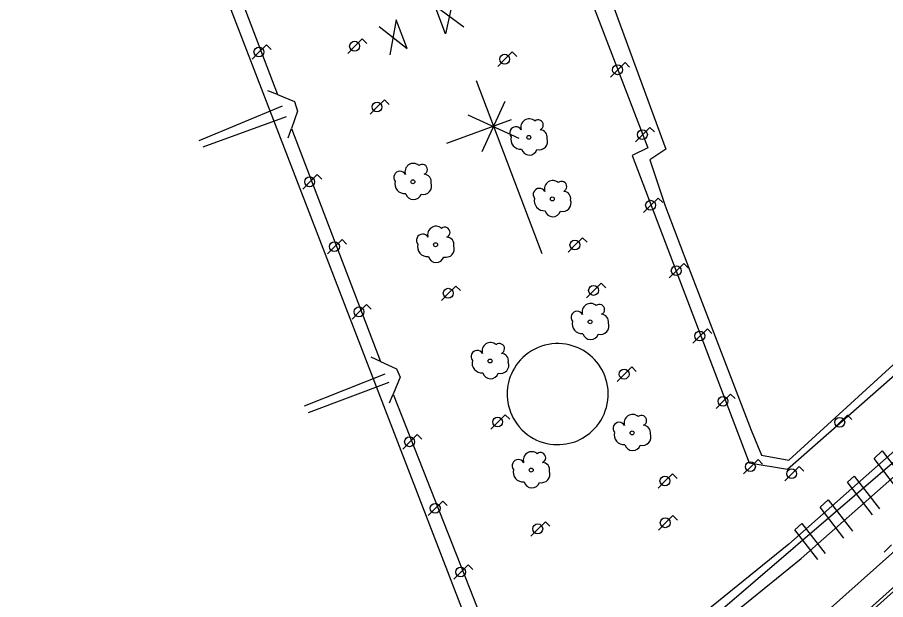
# Model space of a CAD drawing. Extents: x 282771 to 285132, y 4823109 to 4825496.
# Drawn here: x 284493.3 to 284605.6, y 4824602.8 to 4824678.1 of the extents above; entities that cross this region are included whole.
import ezdxf

# ---------------------------------------------------------------- set-up
doc = ezdxf.new("R2010")
doc.units = 0
for name, color, linetype in [('ACERA-BORDILLO', 7, 'Continuous'), ('ACERA-INTERIOR', 7, 'Continuous'), ('ARBOL', 7, 'Continuous'), ('CALLE-EJE', 7, 'Continuous'), ('CARRIL-BICI-AREA', 7, 'Continuous'), ('CARRIL-BICI-EJE', 7, 'Continuous'), ('FAROLA', 7, 'Continuous'), ('LINEA-COSTA', 7, 'Continuous'), ('MEDIANERA', 7, 'Continuous'), ('PUENTE', 7, 'Continuous'), ('SENAL-VIARIA', 7, 'Continuous'), ('VALLA', 7, 'Continuous')]:
    doc.layers.add(name, color=color, linetype=linetype)

msp = doc.modelspace()

# ---------------------------------------------------------------- linework, layer by layer
at = {"layer": 'ACERA-BORDILLO'}
msp.add_lwpolyline([(284615.66, 4824618.76), (284616.49, 4824618.87), (284617.08, 4824618.87), (284617.5, 4824618.65), (284595.72, 4824599.24), (284583.61, 4824589.05), (284572.39, 4824580.46), (284544.63, 4824561.09), (284543.93, 4824561.94), (284547.19, 4824564.38)], dxfattribs=at)
at = {"layer": 'ACERA-INTERIOR'}
for points in [[(284556.71, 4824630.18), (284556.68, 4824629.82), (284556.66, 4824629.45), (284556.67, 4824629.07), (284556.7, 4824628.68), (284556.75, 4824628.28), (284556.84, 4824627.88), (284556.95, 4824627.47), (284557.09, 4824627.06), (284557.26, 4824626.66), (284557.45, 4824626.26), (284557.69, 4824625.87), (284557.95, 4824625.49), (284558.23, 4824625.13), (284558.55, 4824624.78), (284558.89, 4824624.46), (284559.26, 4824624.16), (284559.64, 4824623.89), (284560.05, 4824623.65), (284560.47, 4824623.44), (284560.89, 4824623.27), (284561.33, 4824623.12), (284561.77, 4824623), (284562.21, 4824622.92), (284562.64, 4824622.87), (284563.07, 4824622.85), (284563.49, 4824622.85), (284563.91, 4824622.89), (284564.3, 4824622.94), (284564.69, 4824623.02), (284565.06, 4824623.12), (284565.41, 4824623.23), (284565.74, 4824623.36), (284566.07, 4824623.51), (284566.4, 4824623.69), (284566.72, 4824623.88), (284567.05, 4824624.1), (284567.36, 4824624.35), (284567.67, 4824624.62), (284567.97, 4824624.92), (284568.25, 4824625.25), (284568.52, 4824625.6), (284568.76, 4824625.97), (284568.99, 4824626.36), (284569.19, 4824626.78), (284569.35, 4824627.21), (284569.49, 4824627.66), (284569.6, 4824628.11), (284569.68, 4824628.58), (284569.72, 4824629.05), (284569.72, 4824629.52), (284569.7, 4824629.98), (284569.64, 4824630.44), (284569.55, 4824630.89), (284569.43, 4824631.33), (284569.28, 4824631.75), (284569.11, 4824632.16), (284568.91, 4824632.54), (284568.69, 4824632.9), (284568.46, 4824633.24), (284568.21, 4824633.56), (284567.95, 4824633.85), (284567.68, 4824634.12), (284567.41, 4824634.37), (284567.13, 4824634.59), (284566.84, 4824634.8), (284566.52, 4824635), (284566.19, 4824635.18), (284565.84, 4824635.35), (284565.46, 4824635.5), (284565.07, 4824635.63), (284564.67, 4824635.74), (284564.24, 4824635.83), (284563.81, 4824635.88), (284563.36, 4824635.91), (284562.91, 4824635.9), (284562.45, 4824635.87), (284561.99, 4824635.8), (284561.54, 4824635.7), (284561.09, 4824635.56), (284560.65, 4824635.39), (284560.22, 4824635.19), (284559.81, 4824634.96), (284559.42, 4824634.71), (284559.05, 4824634.43), (284558.7, 4824634.12), (284558.39, 4824633.8), (284558.1, 4824633.46), (284557.83, 4824633.11), (284557.6, 4824632.75), (284557.39, 4824632.38), (284557.21, 4824632.01), (284557.06, 4824631.64), (284556.94, 4824631.26), (284556.84, 4824630.9), (284556.76, 4824630.53), (284556.71, 4824630.18)], [(284607.45, 4824616.71), (284604.1, 4824621.07), (284605.16, 4824622.03), (284608.55, 4824617.61)], [(284603.89, 4824613.79), (284600.68, 4824617.98), (284601.54, 4824618.76), (284604.79, 4824614.53)], [(284600.21, 4824610.77), (284597.13, 4824614.78), (284598.18, 4824615.73), (284601.3, 4824611.66)], [(284596.82, 4824607.99), (284593.87, 4824611.84), (284594.77, 4824612.65), (284597.76, 4824608.76)]]:
    msp.add_lwpolyline(points, dxfattribs=at)
at = {"layer": 'ARBOL'}
for centre in [(284559.46, 4824662.57), (284544.47, 4824656.82), (284562.5, 4824654.61), (284547.4, 4824648.69), (284567.39, 4824638.72), (284554.45, 4824633.66), (284572.82, 4824624.37), (284559.77, 4824619.56)]:
    msp.add_circle(centre, 0.255, dxfattribs=at)
for centre, radius, start, end in [((284559.52, 4824663.86), 1.09, 48.9545, 197.928), ((284560.66, 4824664.16), 0.672, 293.7367, 129.4725), ((284557.79, 4824663.14), 0.797, 28.9625, 218.991), ((284558.4, 4824662.31), 1.27, 165.0327, 275.7993), ((284560.9, 4824662.61), 0.935, 348.599, 88.1324), ((284560.79, 4824662.04), 1.1, 255.4318, 20.5561), ((284559.53, 4824661.31), 1.04, 195.6423, 341.3843), ((284542.8, 4824657.39), 0.797, 28.9625, 218.991), ((284544.53, 4824658.11), 1.09, 48.9545, 197.928), ((284545.67, 4824658.41), 0.672, 293.7367, 129.4725), ((284545.91, 4824656.86), 0.935, 348.599, 88.1324), ((284562.56, 4824655.9), 1.09, 48.9545, 197.928), ((284543.41, 4824656.56), 1.27, 165.0327, 275.7993), ((284545.8, 4824656.29), 1.1, 255.4318, 20.5561), ((284560.83, 4824655.18), 0.797, 28.9625, 218.991), ((284563.7, 4824656.2), 0.672, 293.7367, 129.4725), ((284544.54, 4824655.56), 1.04, 195.6423, 341.3843), ((284563.94, 4824654.65), 0.935, 348.599, 88.1324), ((284561.44, 4824654.35), 1.27, 165.0327, 275.7993), ((284563.83, 4824654.08), 1.1, 255.4318, 20.5561), ((284562.57, 4824653.35), 1.04, 195.6423, 341.3843), ((284547.46, 4824649.98), 1.09, 48.9545, 197.928), ((284548.6, 4824650.28), 0.672, 293.7367, 129.4725), ((284545.73, 4824649.26), 0.797, 28.9625, 218.991), ((284548.84, 4824648.73), 0.935, 348.599, 88.1324), ((284546.34, 4824648.43), 1.27, 165.0327, 275.7993), ((284548.73, 4824648.16), 1.1, 255.4318, 20.5561), ((284547.47, 4824647.43), 1.04, 195.6423, 341.3843), ((284567.45, 4824640.01), 1.09, 48.9545, 197.928), ((284568.59, 4824640.31), 0.672, 293.7367, 129.4725), ((284565.72, 4824639.29), 0.797, 28.9625, 218.991), ((284568.83, 4824638.76), 0.935, 348.599, 88.1324), ((284566.33, 4824638.46), 1.27, 165.0327, 275.7993), ((284568.72, 4824638.19), 1.1, 255.4318, 20.5561), ((284567.46, 4824637.46), 1.04, 195.6423, 341.3843), ((284554.51, 4824634.95), 1.09, 48.9545, 197.928), ((284555.65, 4824635.25), 0.672, 293.7367, 129.4725), ((284552.78, 4824634.23), 0.797, 28.9625, 218.991), ((284555.89, 4824633.7), 0.935, 348.599, 88.1324), ((284553.39, 4824633.4), 1.27, 165.0327, 275.7993), ((284555.78, 4824633.13), 1.1, 255.4318, 20.5561), ((284554.52, 4824632.4), 1.04, 195.6423, 341.3843), ((284572.88, 4824625.66), 1.09, 48.9545, 197.928), ((284571.15, 4824624.94), 0.797, 28.9625, 218.991), ((284574.02, 4824625.96), 0.672, 293.7367, 129.4725), ((284571.76, 4824624.11), 1.27, 165.0327, 275.7993), ((284574.26, 4824624.41), 0.935, 348.599, 88.1324), ((284574.15, 4824623.84), 1.1, 255.4318, 20.5561), ((284572.89, 4824623.11), 1.04, 195.6423, 341.3843), ((284559.83, 4824620.85), 1.09, 48.9545, 197.928), ((284560.97, 4824621.15), 0.672, 293.7367, 129.4725), ((284558.1, 4824620.13), 0.797, 28.9625, 218.991), ((284561.21, 4824619.6), 0.935, 348.599, 88.1324), ((284558.71, 4824619.3), 1.27, 165.0327, 275.7993), ((284561.1, 4824619.03), 1.1, 255.4318, 20.5561), ((284559.84, 4824618.3), 1.04, 195.6423, 341.3843)]:
    msp.add_arc(centre, radius, start, end, dxfattribs=at)
at = {"layer": 'CALLE-EJE'}
msp.add_lwpolyline([(284578.85, 4824580.46), (284584.2, 4824584.6), (284593.52, 4824592.14), (284611.54, 4824608.27), (284628.6, 4824623.75), (284645.65, 4824639.22)], dxfattribs=at)
at = {"layer": 'CARRIL-BICI-AREA'}
for points in [[(284676.26, 4824678.63), (284673.04, 4824677.32), (284670.26, 4824676.07), (284667.41, 4824674.69), (284665.51, 4824673.6), (284662.89, 4824671.77), (284636.54, 4824648.52), (284617.52, 4824631.57), (284593.07, 4824610), (284575.58, 4824595.82), (284558.11, 4824581.65), (284546.83, 4824573.22), (284535.56, 4824564.8), (284517.47, 4824552.53), (284494.25, 4824537.81), (284477.65, 4824527.88)], [(284478.91, 4824525.77), (284495.53, 4824535.72), (284518.81, 4824550.48), (284536.98, 4824562.8), (284548.31, 4824571.26), (284559.63, 4824579.72), (284577.14, 4824593.93), (284594.66, 4824608.13), (284619.14, 4824629.73), (284638.98, 4824647.41), (284664.37, 4824669.74), (284666.76, 4824671.67), (284668.6, 4824672.64), (284669.61, 4824673.14), (284672.97, 4824674.58), (284676.89, 4824676.29), (284679.34, 4824677.21), (284683.1, 4824678.62)]]:
    msp.add_lwpolyline(points, dxfattribs=at)
at = {"layer": 'CARRIL-BICI-EJE'}
msp.add_lwpolyline([(284476.53, 4824525.83), (284501.29, 4824540.9), (284520.05, 4824552.82), (284537.78, 4824564.84), (284554.66, 4824577.49), (284566.52, 4824586.75), (284583.31, 4824600.6), (284626.19, 4824637.39), (284639.77, 4824649.71), (284659.78, 4824667.41), (284664.72, 4824671.73), (284668.55, 4824674.1), (284675.36, 4824677.08), (284681.8, 4824679.49)], dxfattribs=at)
at = {"layer": 'FAROLA'}
for p, q in [((284537.91, 4824675.28), (284536.97, 4824674.35)), ((284538.5, 4824674.69), (284537.91, 4824675.28)), ((284525.54, 4824674.53), (284524.6, 4824673.6)), ((284526.13, 4824673.94), (284525.54, 4824674.53)), ((284536.97, 4824674.35), (284536.04, 4824673.41)), ((284524.6, 4824673.6), (284523.67, 4824672.66)), ((284557.31, 4824673.6), (284556.37, 4824672.67)), ((284557.9, 4824673.01), (284557.31, 4824673.6)), ((284556.37, 4824672.67), (284555.44, 4824671.73)), ((284571.91, 4824672.23), (284570.97, 4824671.3)), ((284572.5, 4824671.64), (284571.91, 4824672.23)), ((284570.97, 4824671.3), (284570.04, 4824670.36)), ((284540.81, 4824667.42), (284539.87, 4824666.49)), ((284541.4, 4824666.83), (284540.81, 4824667.42)), ((284539.87, 4824666.49), (284538.94, 4824665.55)), ((284575.13, 4824663.85), (284574.19, 4824662.92)), ((284575.72, 4824663.26), (284575.13, 4824663.85)), ((284574.19, 4824662.92), (284573.26, 4824661.98)), ((284532.1, 4824657.75), (284531.16, 4824656.82)), ((284532.69, 4824657.16), (284532.1, 4824657.75)), ((284531.16, 4824656.82), (284530.23, 4824655.88)), ((284576.18, 4824654.72), (284575.24, 4824653.79)), ((284576.77, 4824654.13), (284576.18, 4824654.72)), ((284575.24, 4824653.79), (284574.31, 4824652.85)), ((284535.31, 4824649.37), (284534.37, 4824648.44)), ((284535.9, 4824648.78), (284535.31, 4824649.37)), ((284566.4, 4824649.59), (284565.46, 4824648.66)), ((284566.99, 4824649), (284566.4, 4824649.59)), ((284534.37, 4824648.44), (284533.44, 4824647.5)), ((284565.46, 4824648.66), (284564.53, 4824647.72)), ((284579.5, 4824646.26), (284578.56, 4824645.33)), ((284580.09, 4824645.67), (284579.5, 4824646.26)), ((284578.56, 4824645.33), (284577.63, 4824644.39)), ((284568.81, 4824643.71), (284567.87, 4824642.78)), ((284569.4, 4824643.12), (284568.81, 4824643.71)), ((284549.08, 4824642.42), (284548.15, 4824641.48)), ((284550.02, 4824643.35), (284549.08, 4824642.42)), ((284550.61, 4824642.76), (284550.02, 4824643.35)), ((284567.87, 4824642.78), (284566.94, 4824641.84)), ((284538.48, 4824640.94), (284537.54, 4824640.01)), ((284539.07, 4824640.35), (284538.48, 4824640.94)), ((284537.54, 4824640.01), (284536.61, 4824639.07)), ((284581.61, 4824636.89), (284580.68, 4824635.95)), ((284582.55, 4824637.82), (284581.61, 4824636.89)), ((284583.14, 4824637.23), (284582.55, 4824637.82)), ((284572.77, 4824632.89), (284571.83, 4824631.96)), ((284573.36, 4824632.3), (284572.77, 4824632.89)), ((284571.83, 4824631.96), (284570.9, 4824631.02)), ((284585.55, 4824629.38), (284584.61, 4824628.45)), ((284586.14, 4824628.79), (284585.55, 4824629.38)), ((284584.61, 4824628.45), (284583.68, 4824627.51)), ((284556.42, 4824626.71), (284555.48, 4824625.78)), ((284557.01, 4824626.12), (284556.42, 4824626.71)), ((284600.65, 4824626.67), (284599.71, 4824625.74)), ((284601.24, 4824626.08), (284600.65, 4824626.67)), ((284555.48, 4824625.78), (284554.55, 4824624.84)), ((284599.71, 4824625.74), (284598.78, 4824624.8)), ((284545.02, 4824624.15), (284544.08, 4824623.22)), ((284545.61, 4824623.56), (284545.02, 4824624.15)), ((284544.08, 4824623.22), (284543.15, 4824622.28)), ((284588.16, 4824620), (284587.23, 4824619.06)), ((284589.1, 4824620.93), (284588.16, 4824620)), ((284589.69, 4824620.34), (284589.1, 4824620.93)), ((284594.42, 4824620.02), (284593.48, 4824619.09)), ((284595.01, 4824619.43), (284594.42, 4824620.02)), ((284578.04, 4824619.08), (284577.1, 4824618.15)), ((284578.63, 4824618.49), (284578.04, 4824619.08)), ((284593.48, 4824619.09), (284592.55, 4824618.15)), ((284577.1, 4824618.15), (284576.17, 4824617.21)), ((284548.33, 4824615.55), (284547.39, 4824614.62)), ((284548.92, 4824614.96), (284548.33, 4824615.55)), ((284547.39, 4824614.62), (284546.46, 4824613.68)), ((284578.08, 4824613.68), (284577.14, 4824612.75)), ((284578.67, 4824613.09), (284578.08, 4824613.68)), ((284561.6, 4824612.89), (284560.66, 4824611.96)), ((284562.19, 4824612.3), (284561.6, 4824612.89)), ((284577.14, 4824612.75), (284576.21, 4824611.81)), ((284560.66, 4824611.96), (284559.73, 4824611.02)), ((284606.35, 4824609.91), (284605.42, 4824608.97)), ((284551.62, 4824607.31), (284550.68, 4824606.38)), ((284552.21, 4824606.72), (284551.62, 4824607.31)), ((284550.68, 4824606.38), (284549.75, 4824605.44))]:
    msp.add_line(p, q, dxfattribs=at)
for centre in [(284536.93, 4824674.35), (284524.56, 4824673.6), (284556.33, 4824672.67), (284570.93, 4824671.3), (284539.83, 4824666.49), (284574.15, 4824662.92), (284531.12, 4824656.82), (284575.2, 4824653.79), (284565.42, 4824648.66), (284534.33, 4824648.44), (284578.52, 4824645.33), (284549.04, 4824642.42), (284567.83, 4824642.78), (284537.5, 4824640.01), (284581.57, 4824636.89), (284571.79, 4824631.96), (284584.57, 4824628.45), (284555.44, 4824625.78), (284599.67, 4824625.74), (284544.04, 4824623.22), (284588.12, 4824620), (284593.44, 4824619.09), (284577.06, 4824618.15), (284547.35, 4824614.62), (284577.1, 4824612.75), (284560.62, 4824611.96), (284550.64, 4824606.38)]:
    msp.add_circle(centre, 0.637, dxfattribs=at)
at = {"layer": 'LINEA-COSTA'}
for points in [[(284417.98, 4824685.64), (284415.25, 4824670.08), (284412.71, 4824657.78), (284409.09, 4824644.14), (284406.06, 4824634.57), (284403.09, 4824625.79), (284395.31, 4824608.73), (284393.54, 4824604.28), (284387.69, 4824594.68), (284395.51, 4824588.35), (284401.28, 4824597.31), (284404.7, 4824593.97), (284391.6, 4824575.61), (284395.02, 4824573.19), (284407.76, 4824591.41), (284466.96, 4824534.89), (284474.07, 4824537.44), (284477.68, 4824539.5), (284498.6, 4824551.92), (284506.91, 4824557.17), (284523.87, 4824568.59), (284555.16, 4824590.41), (284512.68, 4824700.55)], [(284566.63, 4824689.83), (284577.17, 4824661.02), (284575.12, 4824659.68), (284577.04, 4824653.84), (284577.45, 4824652.83), (284579.9, 4824646.36), (284588.22, 4824624.73), (284589.53, 4824621.47), (284593.07, 4824620.82), (284664.58, 4824686.21)]]:
    msp.add_lwpolyline(points, dxfattribs=at)
at = {"layer": 'MEDIANERA'}
for points in [[(284549.66, 4824680.52), (284548.68, 4824675.94), (284547.3, 4824679.62), (284551.05, 4824676.84)], [(284540.1, 4824676.9), (284543.74, 4824674.07), (284542.32, 4824677.74), (284541.49, 4824673.22)], [(284552.65, 4824669.9), (284561.14, 4824647.54)], [(284556.36, 4824667.19), (284553.4, 4824660.71)], [(284548.88, 4824661.8), (284557.24, 4824664.87)], [(284551.57, 4824665.47), (284558.16, 4824662.45)]]:
    msp.add_lwpolyline(points, dxfattribs=at)
at = {"layer": 'PUENTE'}
for points in [[(284516.82, 4824662.17), (284527.6, 4824666.62)], [(284528.08, 4824665.23), (284517.32, 4824661.28)], [(284530.46, 4824627.85), (284540.9, 4824631.98)], [(284541.34, 4824630.88), (284530.94, 4824626.95)]]:
    msp.add_lwpolyline(points, dxfattribs=at)
at = {"layer": 'SENAL-VIARIA'}
msp.add_lwpolyline([(284593.14, 4824592.3), (284648.21, 4824641.7)], dxfattribs=at)
at = {"layer": 'VALLA'}
for points in [[(284516.87, 4824789.5), (284523.1, 4824789.61), (284528.23, 4824789.66), (284528.61, 4824781.88), (284536.71, 4824760.47), (284574.84, 4824661.19), (284572.82, 4824660.2), (284584.61, 4824629.34), (284587.97, 4824620.48), (284592.92, 4824619.66), (284614.27, 4824638.47), (284640.07, 4824661.76), (284657.06, 4824677.04), (284666.74, 4824685.89), (284666.94, 4824695.21), (284665.99, 4824704.37), (284665.23, 4824706.87)], [(284515.35, 4824698.58), (284526.98, 4824668.09)], [(284526.98, 4824668.09), (284525.72, 4824668.6)], [(284526.98, 4824668.09), (284529.15, 4824667.21), (284529.54, 4824665.97), (284528.77, 4824663.7)], [(284528.36, 4824662.52), (284528.77, 4824663.7)], [(284528.77, 4824663.7), (284540.3, 4824633.58)], [(284540.3, 4824633.58), (284539.09, 4824634.14)], [(284540.3, 4824633.58), (284542.33, 4824632.63), (284542.84, 4824631.56), (284541.92, 4824629.38)], [(284541.45, 4824628.26), (284541.92, 4824629.38)], [(284541.92, 4824629.38), (284553.89, 4824598.97)]]:
    msp.add_lwpolyline(points, dxfattribs=at)

doc.saveas('drawing.dxf')
